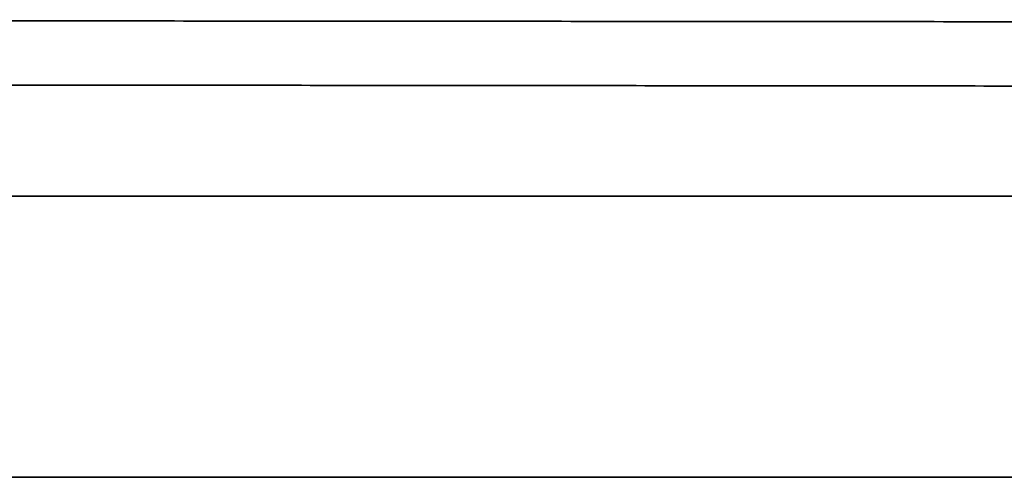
# Model space of a CAD drawing. Header units: millimetres. Extents: x -53858 to 733, y -20463 to 1307.
# Tile 524 of 656: x -51753.693 to -51752.993, y -15909.132 to -15908.807. Entities that reach past the tile are written whole.
import ezdxf

# ---------------------------------------------------------------- set-up
doc = ezdxf.new("R2010")
doc.units = ezdxf.units.MM
doc.layers.add('_HVAC_urzadzenia', color=251, linetype='Continuous', lineweight=35)

# ---------------------------------------------------------------- blocks, each defined once
blk = doc.blocks.new('A$C41852E73')
at = {"linetype": 'Continuous'}
for p, q in [((50.57888, 5.89214), (37.79629, 5.89214)), ((50.84394, 5.69246), (39.72438, 5.69246))]:
    blk.add_line(p, q, dxfattribs=at)
for points, knots in [([(40.77019, 6.01743), (40.80468, 6.0174), (40.90502, 6.01731), (41.07275, 6.01716), (41.27433, 6.01698), (41.4782, 6.0168), (41.68422, 6.01662), (41.89229, 6.01644), (42.10227, 6.01626), (42.31405, 6.01607), (42.52749, 6.01589), (42.74247, 6.01571), (42.95886, 6.01552), (43.17653, 6.01534), (43.39536, 6.01516), (43.61522, 6.01497), (43.83597, 6.01479), (44.05748, 6.01461), (44.27963, 6.01443), (44.50227, 6.01425), (44.72529, 6.01407), (44.94854, 6.01389), (45.17189, 6.01371), (45.39522, 6.01353), (45.61838, 6.01335), (45.84125, 6.01318), (46.0637, 6.013), (46.28558, 6.01283), (46.50678, 6.01266), (46.72716, 6.01249), (46.94658, 6.01232), (47.1623, 6.01216), (47.30444, 6.01205), (47.37401, 6.012)], [0, 0, 0, 0, 0.01726, 0.050057, 0.082855, 0.115652, 0.14845, 0.181247, 0.214045, 0.246842, 0.27964, 0.312437, 0.345235, 0.378033, 0.41083, 0.443628, 0.476425, 0.509223, 0.54202, 0.574818, 0.607615, 0.640413, 0.67321, 0.706008, 0.738805, 0.771603, 0.8044, 0.837198, 0.869995, 0.902793, 0.93559, 0.968388, 1, 1, 1, 1]), ([(39.61045, 5.97332), (39.63778, 5.97329), (39.71751, 5.97319), (39.85183, 5.97303), (40.01484, 5.97284), (40.18126, 5.97265), (40.35096, 5.97246), (40.52385, 5.97227), (40.6998, 5.97207), (40.87869, 5.97188), (41.06042, 5.97169), (41.24485, 5.97149), (41.43187, 5.9713), (41.62134, 5.9711), (41.81316, 5.97091), (42.00718, 5.97072), (42.20327, 5.97052), (42.40132, 5.97033), (42.60119, 5.97014), (42.80274, 5.96994), (43.00584, 5.96975), (43.21035, 5.96956), (43.41615, 5.96938), (43.62308, 5.96919), (43.83103, 5.969), (44.03984, 5.96882), (44.24938, 5.96864), (44.45951, 5.96845), (44.67009, 5.96828), (44.88099, 5.9681), (45.08835, 5.96793), (45.2436, 5.9678), (45.32846, 5.96773), (45.34668, 5.96772)], [0, 0, 0, 0, 0.0177, 0.051332, 0.084966, 0.118599, 0.152232, 0.185865, 0.219498, 0.253131, 0.286765, 0.320398, 0.354031, 0.387664, 0.421297, 0.45493, 0.488563, 0.522196, 0.555829, 0.589462, 0.623095, 0.656728, 0.690361, 0.723994, 0.757627, 0.79126, 0.824893, 0.858526, 0.892159, 0.925792, 0.959425, 0.991289, 1, 1, 1, 1])]:
    blk.add_open_spline(points, degree=3, knots=knots, dxfattribs=at)

msp = doc.modelspace()

# ---------------------------------------------------------------- block references
at = {"layer": '_HVAC_urzadzenia'}
msp.add_blockref('A$C41852E73', (-51795.39088, -15914.82437), dxfattribs=at)

doc.saveas('drawing.dxf')
